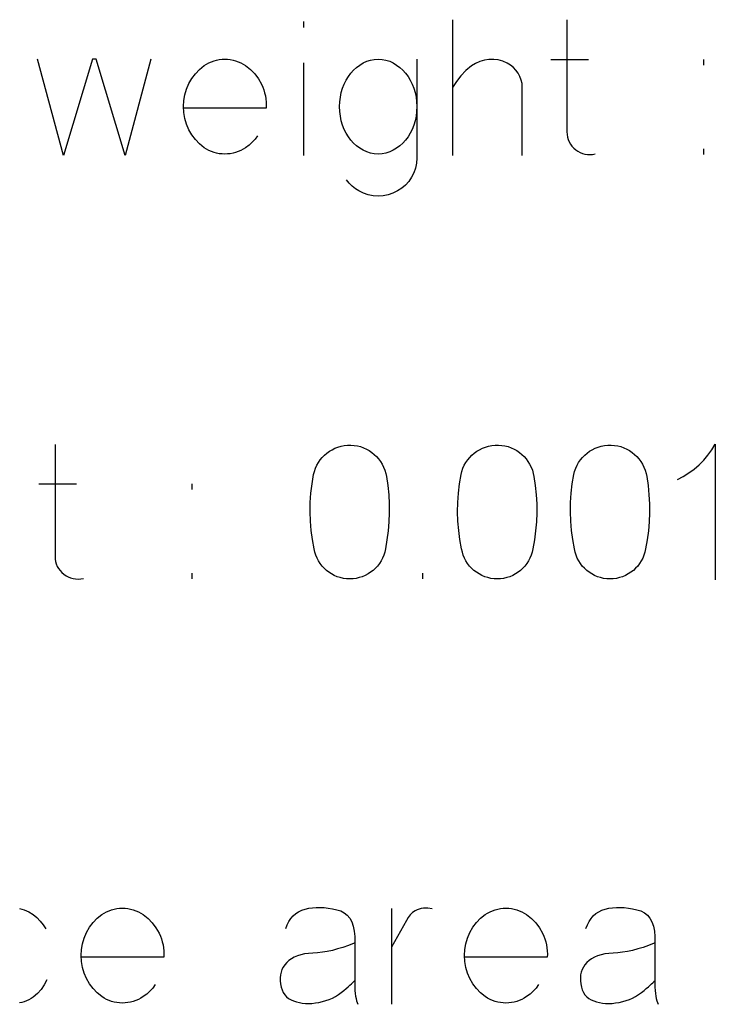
# Model space of a CAD drawing. Header units: inches. Extents: x 1880 to 2363, y -453 to -54.
# Tile 614 of 656: x 1913.927 to 1914.081, y -66.58 to -66.362. Entities that reach past the tile are written whole.
import ezdxf

# ---------------------------------------------------------------- set-up
doc = ezdxf.new("R2010")
doc.units = ezdxf.units.IN
doc.header["$LTSCALE"] = 0.5
doc.header["$MEASUREMENT"] = 0

msp = doc.modelspace()

# ---------------------------------------------------------------- linework, layer by layer
at = {"color": 7, "linetype": 'Continuous'}
for p, q in [((1914.0225, -66.36189), (1914.0225, -66.39189)), ((1914.04776, -66.36194), (1914.04777, -66.38672)), ((1913.98953, -66.36231), (1913.98953, -66.36359)), ((1913.93641, -66.39189), (1913.93069, -66.37064)), ((1913.94283, -66.37064), (1913.93641, -66.39189)), ((1913.94366, -66.37064), (1913.94283, -66.37064)), ((1913.95009, -66.39189), (1913.94366, -66.37064)), ((1913.95576, -66.37064), (1913.95009, -66.39189)), ((1913.9703, -66.37083), (1913.97089, -66.37073)), ((1913.97089, -66.37073), (1913.9715, -66.37066)), ((1913.9715, -66.37066), (1913.97211, -66.37064)), ((1913.97211, -66.37064), (1913.97273, -66.37066)), ((1913.97273, -66.37066), (1913.97333, -66.37073)), ((1913.97333, -66.37073), (1913.97393, -66.37083)), ((1914.00431, -66.37085), (1914.00516, -66.37069)), ((1914.00516, -66.37069), (1914.00604, -66.37064)), ((1914.00604, -66.37064), (1914.00691, -66.37069)), ((1914.00691, -66.37069), (1914.00776, -66.37085)), ((1914.01456, -66.37064), (1914.01457, -66.39252)), ((1914.03054, -66.37068), (1914.02951, -66.37083)), ((1914.03158, -66.37067), (1914.03054, -66.37068)), ((1914.0326, -66.3708), (1914.03158, -66.37067)), ((1914.04421, -66.37068), (1914.05254, -66.37068)), ((1914.07805, -66.37192), (1914.07806, -66.37068)), ((1913.9656, -66.37383), (1913.96652, -66.37288)), ((1913.96652, -66.37288), (1913.96755, -66.37204)), ((1913.96755, -66.37204), (1913.96808, -66.37172)), ((1913.96808, -66.37172), (1913.96861, -66.37143)), ((1913.96861, -66.37143), (1913.96917, -66.37119)), ((1913.96917, -66.37119), (1913.96973, -66.37099)), ((1913.96973, -66.37099), (1913.9703, -66.37083)), ((1913.97393, -66.37083), (1913.97451, -66.37099)), ((1913.97451, -66.37099), (1913.97508, -66.37119)), ((1913.97508, -66.37119), (1913.97563, -66.37143)), ((1913.97563, -66.37143), (1913.97618, -66.37172)), ((1913.97618, -66.37172), (1913.97671, -66.37204)), ((1913.97671, -66.37204), (1913.97779, -66.37291)), ((1913.97779, -66.37291), (1913.97873, -66.37389)), ((1913.98953, -66.37147), (1913.98953, -66.39189)), ((1914.00059, -66.37305), (1914.00124, -66.37245)), ((1914.00124, -66.37245), (1914.00195, -66.37192)), ((1914.00195, -66.37192), (1914.0027, -66.37147)), ((1914.0027, -66.37147), (1914.00349, -66.3711)), ((1914.00349, -66.3711), (1914.00431, -66.37085)), ((1914.00776, -66.37085), (1914.00858, -66.3711)), ((1914.00858, -66.3711), (1914.00937, -66.37147)), ((1914.00937, -66.37147), (1914.01012, -66.37192)), ((1914.01012, -66.37192), (1914.01083, -66.37245)), ((1914.01083, -66.37245), (1914.01147, -66.37305)), ((1914.02668, -66.37213), (1914.02545, -66.37314)), ((1914.02758, -66.37156), (1914.02668, -66.37213)), ((1914.02852, -66.37113), (1914.02758, -66.37156)), ((1914.02951, -66.37083), (1914.02852, -66.37113)), ((1914.0336, -66.37109), (1914.0326, -66.3708)), ((1914.03456, -66.37151), (1914.0336, -66.37109)), ((1914.03529, -66.37194), (1914.03456, -66.37151)), ((1914.03593, -66.37246), (1914.03529, -66.37194)), ((1914.03649, -66.37305), (1914.03593, -66.37246)), ((1913.96415, -66.37603), (1913.96482, -66.37487)), ((1913.96482, -66.37487), (1913.9656, -66.37383)), ((1913.97873, -66.37389), (1913.97954, -66.37497)), ((1913.97954, -66.37497), (1913.98021, -66.37617)), ((1913.99895, -66.37528), (1913.99944, -66.37447)), ((1913.99944, -66.37447), (1913.99998, -66.37373)), ((1913.99998, -66.37373), (1914.00059, -66.37305)), ((1914.01147, -66.37305), (1914.01208, -66.37373)), ((1914.01208, -66.37373), (1914.01263, -66.37447)), ((1914.01263, -66.37447), (1914.01312, -66.37528)), ((1914.02434, -66.37429), (1914.02335, -66.37554)), ((1914.02545, -66.37314), (1914.02434, -66.37429)), ((1914.03698, -66.37373), (1914.03649, -66.37305)), ((1914.03737, -66.37446), (1914.03698, -66.37373)), ((1914.03766, -66.37523), (1914.03737, -66.37446)), ((1913.96325, -66.3785), (1913.96363, -66.37724)), ((1913.96363, -66.37724), (1913.96415, -66.37603)), ((1913.98021, -66.37617), (1913.9805, -66.3768)), ((1913.9805, -66.3768), (1913.98074, -66.37744)), ((1913.99787, -66.37803), (1913.99816, -66.37706)), ((1913.99816, -66.37706), (1913.99852, -66.37614)), ((1913.99852, -66.37614), (1913.99895, -66.37528)), ((1914.01312, -66.37528), (1914.01354, -66.37614)), ((1914.01354, -66.37614), (1914.01391, -66.37706)), ((1914.01391, -66.37706), (1914.0142, -66.37803)), ((1914.02335, -66.37554), (1914.0225, -66.37689)), ((1914.03784, -66.37604), (1914.03766, -66.37523)), ((1914.03791, -66.37689), (1914.03784, -66.37604)), ((1914.03791, -66.39189), (1914.03791, -66.37689)), ((1913.96303, -66.37979), (1913.96325, -66.3785)), ((1913.98074, -66.37744), (1913.98093, -66.37809)), ((1913.98093, -66.37809), (1913.98109, -66.37875)), ((1913.98109, -66.37875), (1913.9812, -66.37942)), ((1913.9812, -66.37942), (1913.98127, -66.3801)), ((1913.99754, -66.38006), (1913.99767, -66.37903)), ((1913.99767, -66.37903), (1913.99787, -66.37803)), ((1914.0142, -66.37803), (1914.01441, -66.37903)), ((1914.01441, -66.37903), (1914.01453, -66.38006)), ((1913.96295, -66.38112), (1913.96303, -66.37979)), ((1913.96303, -66.38245), (1913.96295, -66.38112)), ((1913.98127, -66.38149), (1913.96304, -66.38149)), ((1913.98127, -66.3801), (1913.98129, -66.38079)), ((1913.98129, -66.38079), (1913.98127, -66.38149)), ((1913.9975, -66.38112), (1913.99754, -66.38006)), ((1913.99754, -66.3822), (1913.9975, -66.38112)), ((1914.01453, -66.38006), (1914.01457, -66.38112)), ((1914.01456, -66.38112), (1914.01453, -66.3822)), ((1913.96325, -66.38374), (1913.96303, -66.38245)), ((1913.96363, -66.38499), (1913.96325, -66.38374)), ((1913.99767, -66.38324), (1913.99754, -66.3822)), ((1913.99787, -66.38425), (1913.99767, -66.38324)), ((1914.01441, -66.38324), (1914.0142, -66.38425)), ((1914.01453, -66.3822), (1914.01441, -66.38324)), ((1913.96415, -66.38622), (1913.96363, -66.38499)), ((1913.99816, -66.38522), (1913.99787, -66.38425)), ((1913.99852, -66.38615), (1913.99816, -66.38522)), ((1914.01391, -66.38522), (1914.01354, -66.38615)), ((1914.0142, -66.38425), (1914.01391, -66.38522)), ((1913.96482, -66.38737), (1913.96415, -66.38622)), ((1913.9656, -66.38841), (1913.96482, -66.38737)), ((1913.97936, -66.38754), (1913.97882, -66.3883)), ((1913.99895, -66.387), (1913.99852, -66.38615)), ((1913.99944, -66.3878), (1913.99895, -66.387)), ((1913.99998, -66.38854), (1913.99944, -66.3878)), ((1914.01263, -66.3878), (1914.01208, -66.38854)), ((1914.01312, -66.387), (1914.01263, -66.3878)), ((1914.01354, -66.38615), (1914.01312, -66.387)), ((1914.04777, -66.38672), (1914.0478, -66.38729)), ((1914.0478, -66.38729), (1914.04789, -66.38785)), ((1914.04789, -66.38785), (1914.04805, -66.38839)), ((1913.96652, -66.38936), (1913.9656, -66.38841)), ((1913.96755, -66.3902), (1913.96652, -66.38936)), ((1913.96808, -66.39053), (1913.96755, -66.3902)), ((1913.97671, -66.3902), (1913.97618, -66.39053)), ((1913.97748, -66.38963), (1913.97671, -66.3902)), ((1913.97818, -66.389), (1913.97748, -66.38963)), ((1913.97882, -66.3883), (1913.97818, -66.389)), ((1914.00059, -66.3892), (1913.99998, -66.38854)), ((1914.00124, -66.3898), (1914.00059, -66.3892)), ((1914.00195, -66.39032), (1914.00124, -66.3898)), ((1914.0027, -66.39078), (1914.00195, -66.39032)), ((1914.01012, -66.39032), (1914.00937, -66.39078)), ((1914.01083, -66.3898), (1914.01012, -66.39032)), ((1914.01147, -66.3892), (1914.01083, -66.3898)), ((1914.01208, -66.38854), (1914.01147, -66.3892)), ((1914.04805, -66.38839), (1914.04827, -66.38892)), ((1914.04827, -66.38892), (1914.04854, -66.38941)), ((1914.04854, -66.38941), (1914.04888, -66.38986)), ((1914.04888, -66.38986), (1914.04927, -66.39028)), ((1914.04927, -66.39028), (1914.04972, -66.39065)), ((1913.96861, -66.39082), (1913.96808, -66.39053)), ((1913.96917, -66.39106), (1913.96861, -66.39082)), ((1913.96973, -66.39125), (1913.96917, -66.39106)), ((1913.9703, -66.39141), (1913.96973, -66.39125)), ((1913.97089, -66.39152), (1913.9703, -66.39141)), ((1913.9715, -66.39158), (1913.97089, -66.39152)), ((1913.97211, -66.39161), (1913.9715, -66.39158)), ((1913.97273, -66.39158), (1913.97211, -66.39161)), ((1913.97333, -66.39152), (1913.97273, -66.39158)), ((1913.97393, -66.39141), (1913.97333, -66.39152)), ((1913.97451, -66.39125), (1913.97393, -66.39141)), ((1913.97508, -66.39106), (1913.97451, -66.39125)), ((1913.97563, -66.39082), (1913.97508, -66.39106)), ((1913.97618, -66.39053), (1913.97563, -66.39082)), ((1914.00349, -66.39114), (1914.0027, -66.39078)), ((1914.00431, -66.3914), (1914.00349, -66.39114)), ((1914.00516, -66.39155), (1914.00431, -66.3914)), ((1914.00604, -66.39161), (1914.00516, -66.39155)), ((1914.00691, -66.39155), (1914.00604, -66.39161)), ((1914.00776, -66.3914), (1914.00691, -66.39155)), ((1914.00858, -66.39114), (1914.00776, -66.3914)), ((1914.00937, -66.39078), (1914.00858, -66.39114)), ((1914.01457, -66.39252), (1914.0145, -66.39364)), ((1914.04972, -66.39065), (1914.05019, -66.39098)), ((1914.05019, -66.39098), (1914.05068, -66.39124)), ((1914.05068, -66.39124), (1914.0512, -66.39145)), ((1914.0512, -66.39145), (1914.05174, -66.39161)), ((1914.05174, -66.39161), (1914.05231, -66.3917)), ((1914.05231, -66.3917), (1914.05288, -66.39172)), ((1914.05288, -66.39172), (1914.05345, -66.39167)), ((1914.05345, -66.39167), (1914.05403, -66.39157)), ((1914.07805, -66.39169), (1914.07806, -66.39044)), ((1914.0145, -66.39364), (1914.01429, -66.39471)), ((1914.01343, -66.39675), (1914.0128, -66.39766)), ((1914.01393, -66.39575), (1914.01343, -66.39675)), ((1914.01429, -66.39471), (1914.01393, -66.39575)), ((1913.99962, -66.39807), (1913.99903, -66.39733)), ((1914.00027, -66.39872), (1913.99962, -66.39807)), ((1914.00099, -66.39929), (1914.00027, -66.39872)), ((1914.01208, -66.39847), (1914.01125, -66.39917)), ((1914.0128, -66.39766), (1914.01208, -66.39847)), ((1914.00177, -66.39977), (1914.00099, -66.39929)), ((1914.00278, -66.40028), (1914.00177, -66.39977)), ((1914.00383, -66.40064), (1914.00278, -66.40028)), ((1914.00492, -66.40086), (1914.00383, -66.40064)), ((1914.00604, -66.40093), (1914.00492, -66.40086)), ((1914.00716, -66.40086), (1914.00604, -66.40093)), ((1914.00824, -66.40064), (1914.00716, -66.40086)), ((1914.00929, -66.40028), (1914.00824, -66.40064)), ((1914.0103, -66.39977), (1914.00929, -66.40028)), ((1914.01125, -66.39917), (1914.0103, -66.39977)), ((1913.93457, -66.45579), (1913.93458, -66.48057)), ((1913.99415, -66.4582), (1913.99468, -66.45774)), ((1913.99468, -66.45774), (1913.99524, -66.45733)), ((1913.99524, -66.45733), (1913.99584, -66.45697)), ((1913.99584, -66.45697), (1913.99647, -66.45665)), ((1913.99647, -66.45665), (1913.99714, -66.45639)), ((1913.99714, -66.45639), (1913.99783, -66.45618)), ((1913.99783, -66.45618), (1913.99854, -66.45604)), ((1913.99854, -66.45604), (1913.99926, -66.45597)), ((1913.99926, -66.45597), (1914, -66.45595)), ((1914, -66.45595), (1914.00074, -66.45601)), ((1914.00074, -66.45601), (1914.00145, -66.45612)), ((1914.00145, -66.45612), (1914.00215, -66.4563)), ((1914.00215, -66.4563), (1914.00282, -66.45653)), ((1914.00282, -66.45653), (1914.00346, -66.45683)), ((1914.00346, -66.45683), (1914.00407, -66.45717)), ((1914.00407, -66.45717), (1914.00465, -66.45757)), ((1914.00465, -66.45757), (1914.00518, -66.45801)), ((1914.02676, -66.4582), (1914.02729, -66.45774)), ((1914.02729, -66.45774), (1914.02785, -66.45733)), ((1914.02785, -66.45733), (1914.02845, -66.45697)), ((1914.02845, -66.45697), (1914.02909, -66.45665)), ((1914.02909, -66.45665), (1914.02975, -66.45639)), ((1914.02975, -66.45639), (1914.03044, -66.45618)), ((1914.03044, -66.45618), (1914.03115, -66.45604)), ((1914.03115, -66.45604), (1914.03188, -66.45597)), ((1914.03188, -66.45597), (1914.03261, -66.45595)), ((1914.03261, -66.45595), (1914.03335, -66.45601)), ((1914.03335, -66.45601), (1914.03406, -66.45612)), ((1914.03406, -66.45612), (1914.03476, -66.4563)), ((1914.03476, -66.4563), (1914.03543, -66.45653)), ((1914.03543, -66.45653), (1914.03608, -66.45683)), ((1914.03608, -66.45683), (1914.03668, -66.45717)), ((1914.03668, -66.45717), (1914.03726, -66.45757)), ((1914.03726, -66.45757), (1914.03779, -66.45801)), ((1914.0517, -66.4582), (1914.05223, -66.45774)), ((1914.05223, -66.45774), (1914.05279, -66.45733)), ((1914.05279, -66.45733), (1914.05339, -66.45697)), ((1914.05339, -66.45697), (1914.05403, -66.45665)), ((1914.05403, -66.45665), (1914.05469, -66.45639)), ((1914.05469, -66.45639), (1914.05538, -66.45618)), ((1914.05538, -66.45618), (1914.05609, -66.45604)), ((1914.05609, -66.45604), (1914.05682, -66.45597)), ((1914.05682, -66.45597), (1914.05755, -66.45595)), ((1914.05755, -66.45595), (1914.05829, -66.45601)), ((1914.05829, -66.45601), (1914.059, -66.45612)), ((1914.059, -66.45612), (1914.0597, -66.4563)), ((1914.0597, -66.4563), (1914.06037, -66.45653)), ((1914.06037, -66.45653), (1914.06102, -66.45683)), ((1914.06102, -66.45683), (1914.06162, -66.45717)), ((1914.06162, -66.45717), (1914.0622, -66.45757)), ((1914.0622, -66.45757), (1914.06273, -66.45801)), ((1914.07897, -66.45817), (1914.07982, -66.457)), ((1914.07982, -66.457), (1914.08059, -66.45575)), ((1914.08059, -66.45575), (1914.08059, -66.48575)), ((1913.99246, -66.46043), (1913.99281, -66.45981)), ((1913.99281, -66.45981), (1913.99321, -66.45923)), ((1913.99321, -66.45923), (1913.99366, -66.45869)), ((1913.99366, -66.45869), (1913.99415, -66.4582)), ((1914.00518, -66.45801), (1914.00568, -66.4585)), ((1914.00568, -66.4585), (1914.00613, -66.45902)), ((1914.00613, -66.45902), (1914.00655, -66.45959)), ((1914.00655, -66.45959), (1914.00692, -66.4602)), ((1914.02507, -66.46043), (1914.02542, -66.45981)), ((1914.02542, -66.45981), (1914.02583, -66.45923)), ((1914.02583, -66.45923), (1914.02628, -66.45869)), ((1914.02628, -66.45869), (1914.02676, -66.4582)), ((1914.03779, -66.45801), (1914.03829, -66.4585)), ((1914.03829, -66.4585), (1914.03875, -66.45902)), ((1914.03875, -66.45902), (1914.03916, -66.45959)), ((1914.03916, -66.45959), (1914.03953, -66.4602)), ((1914.05001, -66.46043), (1914.05036, -66.45981)), ((1914.05036, -66.45981), (1914.05077, -66.45923)), ((1914.05077, -66.45923), (1914.05122, -66.45869)), ((1914.05122, -66.45869), (1914.0517, -66.4582)), ((1914.06273, -66.45801), (1914.06323, -66.4585)), ((1914.06323, -66.4585), (1914.06369, -66.45902)), ((1914.06369, -66.45902), (1914.0641, -66.45959)), ((1914.0641, -66.45959), (1914.06447, -66.4602)), ((1914.077, -66.46031), (1914.07803, -66.45927)), ((1914.07803, -66.45927), (1914.07897, -66.45817)), ((1913.99175, -66.46246), (1913.99192, -66.46176)), ((1913.99192, -66.46176), (1913.99216, -66.46107)), ((1913.99216, -66.46107), (1913.99246, -66.46043)), ((1914.00692, -66.4602), (1914.00724, -66.46085)), ((1914.00724, -66.46085), (1914.00751, -66.46152)), ((1914.00751, -66.46152), (1914.00772, -66.46221)), ((1914.02436, -66.46246), (1914.02454, -66.46176)), ((1914.02454, -66.46176), (1914.02478, -66.46107)), ((1914.02478, -66.46107), (1914.02507, -66.46043)), ((1914.03953, -66.4602), (1914.03986, -66.46085)), ((1914.03986, -66.46085), (1914.04013, -66.46152)), ((1914.04013, -66.46152), (1914.04033, -66.46221)), ((1914.0493, -66.46246), (1914.04948, -66.46176)), ((1914.04948, -66.46176), (1914.04972, -66.46107)), ((1914.04972, -66.46107), (1914.05001, -66.46043)), ((1914.06447, -66.4602), (1914.0648, -66.46085)), ((1914.0648, -66.46085), (1914.06507, -66.46152)), ((1914.06507, -66.46152), (1914.06527, -66.46221)), ((1914.07351, -66.46287), (1914.07474, -66.46211)), ((1914.07474, -66.46211), (1914.0759, -66.46125)), ((1914.0759, -66.46125), (1914.077, -66.46031)), ((1913.99141, -66.46453), (1913.99175, -66.46246)), ((1914.00772, -66.46221), (1914.00787, -66.46292)), ((1914.00787, -66.46292), (1914.00816, -66.46492)), ((1914.02402, -66.46453), (1914.02436, -66.46246)), ((1914.04033, -66.46221), (1914.04048, -66.46292)), ((1914.04048, -66.46292), (1914.04078, -66.46492)), ((1914.04896, -66.46453), (1914.0493, -66.46246)), ((1914.06527, -66.46221), (1914.06542, -66.46292)), ((1914.06542, -66.46292), (1914.06572, -66.46492)), ((1914.07222, -66.46354), (1914.07351, -66.46287)), ((1913.93101, -66.46453), (1913.93935, -66.46453)), ((1913.96487, -66.46578), (1913.96487, -66.46453)), ((1913.99117, -66.46658), (1913.99141, -66.46453)), ((1914.00816, -66.46492), (1914.00837, -66.46692)), ((1914.02378, -66.46658), (1914.02402, -66.46453)), ((1914.04078, -66.46492), (1914.04098, -66.46692)), ((1914.04872, -66.46658), (1914.04896, -66.46453)), ((1914.06572, -66.46492), (1914.06592, -66.46692)), ((1913.99099, -66.4707), (1913.99103, -66.46864)), ((1913.99103, -66.46864), (1913.99117, -66.46658)), ((1914.00837, -66.46692), (1914.00848, -66.46891)), ((1914.02361, -66.4707), (1914.02364, -66.46864)), ((1914.02364, -66.46864), (1914.02378, -66.46658)), ((1914.04098, -66.46692), (1914.04109, -66.46891)), ((1914.04855, -66.4707), (1914.04858, -66.46864)), ((1914.04858, -66.46864), (1914.04872, -66.46658)), ((1914.06592, -66.46692), (1914.06603, -66.46891)), ((1913.99106, -66.47275), (1913.99099, -66.4707)), ((1914.00849, -66.47091), (1914.00842, -66.4729)), ((1914.00848, -66.46891), (1914.00849, -66.47091)), ((1914.02367, -66.47275), (1914.02361, -66.4707)), ((1914.04111, -66.47091), (1914.04103, -66.4729)), ((1914.04109, -66.46891), (1914.04111, -66.47091)), ((1914.04861, -66.47275), (1914.04855, -66.4707)), ((1914.06605, -66.47091), (1914.06597, -66.4729)), ((1914.06603, -66.46891), (1914.06605, -66.47091)), ((1913.99123, -66.47481), (1913.99106, -66.47275)), ((1914.00842, -66.4729), (1914.00824, -66.47489)), ((1914.02385, -66.47481), (1914.02367, -66.47275)), ((1914.04103, -66.4729), (1914.04086, -66.47489)), ((1914.04879, -66.47481), (1914.04861, -66.47275)), ((1914.06597, -66.4729), (1914.0658, -66.47489)), ((1913.9915, -66.47686), (1913.99123, -66.47481)), ((1914.00824, -66.47489), (1914.00798, -66.47688)), ((1914.02412, -66.47686), (1914.02385, -66.47481)), ((1914.04086, -66.47489), (1914.04059, -66.47688)), ((1914.04906, -66.47686), (1914.04879, -66.47481)), ((1914.0658, -66.47489), (1914.06553, -66.47688)), ((1913.99188, -66.47891), (1913.9915, -66.47686)), ((1914.00798, -66.47688), (1914.00763, -66.47887)), ((1914.02449, -66.47891), (1914.02412, -66.47686)), ((1914.04059, -66.47688), (1914.04024, -66.47887)), ((1914.04943, -66.47891), (1914.04906, -66.47686)), ((1914.06553, -66.47688), (1914.06518, -66.47887)), ((1913.99203, -66.47962), (1913.99188, -66.47891)), ((1914.00762, -66.47891), (1914.00747, -66.47962)), ((1914.02465, -66.47962), (1914.02449, -66.47891)), ((1914.04024, -66.47891), (1914.04008, -66.47962)), ((1914.04959, -66.47962), (1914.04943, -66.47891)), ((1914.06518, -66.47891), (1914.06502, -66.47962)), ((1913.93458, -66.48057), (1913.93461, -66.48115)), ((1913.93461, -66.48115), (1913.93471, -66.4817)), ((1913.93471, -66.4817), (1913.93486, -66.48224)), ((1913.99224, -66.4803), (1913.99203, -66.47962)), ((1913.99251, -66.48095), (1913.99224, -66.4803)), ((1913.99283, -66.48156), (1913.99251, -66.48095)), ((1913.99321, -66.48215), (1913.99283, -66.48156)), ((1914.00667, -66.48156), (1914.00629, -66.48215)), ((1914.00699, -66.48095), (1914.00667, -66.48156)), ((1914.00726, -66.4803), (1914.00699, -66.48095)), ((1914.00747, -66.47962), (1914.00726, -66.4803)), ((1914.02486, -66.4803), (1914.02465, -66.47962)), ((1914.02512, -66.48095), (1914.02486, -66.4803)), ((1914.02544, -66.48156), (1914.02512, -66.48095)), ((1914.02582, -66.48215), (1914.02544, -66.48156)), ((1914.03928, -66.48156), (1914.03891, -66.48215)), ((1914.0396, -66.48095), (1914.03928, -66.48156)), ((1914.03987, -66.4803), (1914.0396, -66.48095)), ((1914.04008, -66.47962), (1914.03987, -66.4803)), ((1914.0498, -66.4803), (1914.04959, -66.47962)), ((1914.05006, -66.48095), (1914.0498, -66.4803)), ((1914.05038, -66.48156), (1914.05006, -66.48095)), ((1914.05076, -66.48215), (1914.05038, -66.48156)), ((1914.06422, -66.48156), (1914.06385, -66.48215)), ((1914.06454, -66.48095), (1914.06422, -66.48156)), ((1914.06481, -66.4803), (1914.06454, -66.48095)), ((1914.06502, -66.47962), (1914.06481, -66.4803)), ((1913.93486, -66.48224), (1913.93508, -66.48277)), ((1913.93508, -66.48277), (1913.93535, -66.48327)), ((1913.93535, -66.48327), (1913.93569, -66.48372)), ((1913.93569, -66.48372), (1913.93608, -66.48414)), ((1913.99363, -66.48269), (1913.99321, -66.48215)), ((1913.99409, -66.48319), (1913.99363, -66.48269)), ((1913.99459, -66.48366), (1913.99409, -66.48319)), ((1913.99514, -66.48408), (1913.99459, -66.48366)), ((1914.00491, -66.48366), (1914.00436, -66.48408)), ((1914.00541, -66.48319), (1914.00491, -66.48366)), ((1914.00587, -66.48269), (1914.00541, -66.48319)), ((1914.00629, -66.48215), (1914.00587, -66.48269)), ((1914.02624, -66.48269), (1914.02582, -66.48215)), ((1914.0267, -66.48319), (1914.02624, -66.48269)), ((1914.02721, -66.48366), (1914.0267, -66.48319)), ((1914.02775, -66.48408), (1914.02721, -66.48366)), ((1914.03752, -66.48366), (1914.03698, -66.48408)), ((1914.03803, -66.48319), (1914.03752, -66.48366)), ((1914.03849, -66.48269), (1914.03803, -66.48319)), ((1914.03891, -66.48215), (1914.03849, -66.48269)), ((1914.05118, -66.48269), (1914.05076, -66.48215)), ((1914.05164, -66.48319), (1914.05118, -66.48269)), ((1914.05215, -66.48366), (1914.05164, -66.48319)), ((1914.05269, -66.48408), (1914.05215, -66.48366)), ((1914.06246, -66.48366), (1914.06192, -66.48408)), ((1914.06297, -66.48319), (1914.06246, -66.48366)), ((1914.06343, -66.48269), (1914.06297, -66.48319)), ((1914.06385, -66.48215), (1914.06343, -66.48269)), ((1913.93608, -66.48414), (1913.93653, -66.48451)), ((1913.93653, -66.48451), (1913.937, -66.48483)), ((1913.937, -66.48483), (1913.93749, -66.4851)), ((1913.93749, -66.4851), (1913.93801, -66.48531)), ((1913.93801, -66.48531), (1913.93855, -66.48546)), ((1913.93855, -66.48546), (1913.93912, -66.48555)), ((1913.93912, -66.48555), (1913.93969, -66.48558)), ((1913.93969, -66.48558), (1913.94026, -66.48553)), ((1913.94026, -66.48553), (1913.94084, -66.48542)), ((1913.96487, -66.48555), (1913.96487, -66.4843)), ((1913.99571, -66.48445), (1913.99514, -66.48408)), ((1913.99632, -66.48477), (1913.99571, -66.48445)), ((1913.99697, -66.48505), (1913.99632, -66.48477)), ((1913.99764, -66.48526), (1913.99697, -66.48505)), ((1913.99833, -66.48542), (1913.99764, -66.48526)), ((1913.99903, -66.48552), (1913.99833, -66.48542)), ((1913.99975, -66.48555), (1913.99903, -66.48552)), ((1914.00047, -66.48552), (1913.99975, -66.48555)), ((1914.00117, -66.48542), (1914.00047, -66.48552)), ((1914.00185, -66.48526), (1914.00117, -66.48542)), ((1914.00252, -66.48505), (1914.00185, -66.48526)), ((1914.00317, -66.48477), (1914.00252, -66.48505)), ((1914.00379, -66.48445), (1914.00317, -66.48477)), ((1914.00436, -66.48408), (1914.00379, -66.48445)), ((1914.0159, -66.48555), (1914.0159, -66.48426)), ((1914.02833, -66.48445), (1914.02775, -66.48408)), ((1914.02894, -66.48477), (1914.02833, -66.48445)), ((1914.02959, -66.48505), (1914.02894, -66.48477)), ((1914.03026, -66.48526), (1914.02959, -66.48505)), ((1914.03095, -66.48542), (1914.03026, -66.48526)), ((1914.03165, -66.48552), (1914.03095, -66.48542)), ((1914.03236, -66.48555), (1914.03165, -66.48552)), ((1914.03308, -66.48552), (1914.03236, -66.48555)), ((1914.03378, -66.48542), (1914.03308, -66.48552)), ((1914.03447, -66.48526), (1914.03378, -66.48542)), ((1914.03514, -66.48505), (1914.03447, -66.48526)), ((1914.03578, -66.48477), (1914.03514, -66.48505)), ((1914.0364, -66.48445), (1914.03578, -66.48477)), ((1914.03698, -66.48408), (1914.0364, -66.48445)), ((1914.05327, -66.48445), (1914.05269, -66.48408)), ((1914.05388, -66.48477), (1914.05327, -66.48445)), ((1914.05453, -66.48505), (1914.05388, -66.48477)), ((1914.0552, -66.48526), (1914.05453, -66.48505)), ((1914.05589, -66.48542), (1914.0552, -66.48526)), ((1914.05659, -66.48552), (1914.05589, -66.48542)), ((1914.0573, -66.48555), (1914.05659, -66.48552)), ((1914.05802, -66.48552), (1914.0573, -66.48555)), ((1914.05872, -66.48542), (1914.05802, -66.48552)), ((1914.05941, -66.48526), (1914.05872, -66.48542)), ((1914.06008, -66.48505), (1914.05941, -66.48526)), ((1914.06072, -66.48477), (1914.06008, -66.48505)), ((1914.06134, -66.48445), (1914.06072, -66.48477)), ((1914.06192, -66.48408), (1914.06134, -66.48445)), ((1913.92669, -66.55843), (1913.92774, -66.5587)), ((1913.92774, -66.5587), (1913.92876, -66.55914)), ((1913.92876, -66.55914), (1913.92977, -66.55975)), ((1913.92977, -66.55975), (1913.93058, -66.56044)), ((1913.94388, -66.56059), (1913.94492, -66.55975)), ((1913.94492, -66.55975), (1913.94544, -66.55942)), ((1913.94544, -66.55942), (1913.94598, -66.55914)), ((1913.94598, -66.55914), (1913.94653, -66.5589)), ((1913.94653, -66.5589), (1913.94709, -66.5587)), ((1913.94709, -66.5587), (1913.94767, -66.55854)), ((1913.94767, -66.55854), (1913.94825, -66.55843)), ((1913.94825, -66.55843), (1913.94886, -66.55837)), ((1913.94886, -66.55837), (1913.94947, -66.55834)), ((1913.94947, -66.55834), (1913.95009, -66.55837)), ((1913.95009, -66.55837), (1913.95069, -66.55843)), ((1913.95069, -66.55843), (1913.95129, -66.55854)), ((1913.95129, -66.55854), (1913.95187, -66.5587)), ((1913.95187, -66.5587), (1913.95244, -66.5589)), ((1913.95244, -66.5589), (1913.953, -66.55914)), ((1913.953, -66.55914), (1913.95354, -66.55942)), ((1913.95354, -66.55942), (1913.95408, -66.55975)), ((1913.95408, -66.55975), (1913.95515, -66.56062)), ((1913.98673, -66.56063), (1913.98723, -66.56005)), ((1913.98723, -66.56005), (1913.98779, -66.55955)), ((1913.98779, -66.55955), (1913.98842, -66.55914)), ((1913.98842, -66.55914), (1913.98912, -66.5588)), ((1913.98912, -66.5588), (1913.98987, -66.55855)), ((1913.98987, -66.55855), (1913.99067, -66.55838)), ((1913.99067, -66.55838), (1913.99149, -66.55827)), ((1913.99149, -66.55827), (1913.99233, -66.5582)), ((1913.99233, -66.5582), (1913.9932, -66.55819)), ((1913.9932, -66.55819), (1913.99408, -66.55823)), ((1913.99408, -66.55823), (1913.99499, -66.55833)), ((1913.99499, -66.55833), (1913.99592, -66.55848)), ((1913.99592, -66.55848), (1913.99688, -66.55868)), ((1913.99688, -66.55868), (1913.99776, -66.55896)), ((1913.99776, -66.55896), (1913.99854, -66.55938)), ((1913.99854, -66.55938), (1913.9992, -66.55992)), ((1913.9992, -66.55992), (1913.99975, -66.56059)), ((1914.009, -66.55839), (1914.009, -66.5796)), ((1914.01314, -66.55984), (1914.01269, -66.56043)), ((1914.01366, -66.55932), (1914.01314, -66.55984)), ((1914.01422, -66.55893), (1914.01366, -66.55932)), ((1914.01465, -66.5587), (1914.01422, -66.55893)), ((1914.01509, -66.55854), (1914.01465, -66.5587)), ((1914.01556, -66.55843), (1914.01509, -66.55854)), ((1914.01604, -66.55837), (1914.01556, -66.55843)), ((1914.01703, -66.55837), (1914.01604, -66.55837)), ((1914.01799, -66.55851), (1914.01703, -66.55837)), ((1914.02867, -66.56059), (1914.02971, -66.55975)), ((1914.02971, -66.55975), (1914.03024, -66.55942)), ((1914.03024, -66.55942), (1914.03077, -66.55914)), ((1914.03077, -66.55914), (1914.03132, -66.5589)), ((1914.03132, -66.5589), (1914.03189, -66.5587)), ((1914.03189, -66.5587), (1914.03246, -66.55854)), ((1914.03246, -66.55854), (1914.03305, -66.55843)), ((1914.03305, -66.55843), (1914.03366, -66.55837)), ((1914.03366, -66.55837), (1914.03427, -66.55834)), ((1914.03427, -66.55834), (1914.03489, -66.55837)), ((1914.03489, -66.55837), (1914.03549, -66.55843)), ((1914.03549, -66.55843), (1914.03608, -66.55854)), ((1914.03608, -66.55854), (1914.03667, -66.5587)), ((1914.03667, -66.5587), (1914.03724, -66.5589)), ((1914.03724, -66.5589), (1914.03779, -66.55914)), ((1914.03779, -66.55914), (1914.03834, -66.55942)), ((1914.03834, -66.55942), (1914.03887, -66.55975)), ((1914.03887, -66.55975), (1914.03995, -66.56062)), ((1914.0531, -66.56063), (1914.05361, -66.56005)), ((1914.05361, -66.56005), (1914.05417, -66.55955)), ((1914.05417, -66.55955), (1914.0548, -66.55914)), ((1914.0548, -66.55914), (1914.0555, -66.5588)), ((1914.0555, -66.5588), (1914.05625, -66.55855)), ((1914.05625, -66.55855), (1914.05705, -66.55838)), ((1914.05705, -66.55838), (1914.05787, -66.55827)), ((1914.05787, -66.55827), (1914.05871, -66.5582)), ((1914.05871, -66.5582), (1914.05958, -66.55819)), ((1914.05958, -66.55819), (1914.06046, -66.55823)), ((1914.06046, -66.55823), (1914.06137, -66.55833)), ((1914.06137, -66.55833), (1914.0623, -66.55848)), ((1914.0623, -66.55848), (1914.06325, -66.55868)), ((1914.06325, -66.55868), (1914.06414, -66.55896)), ((1914.06414, -66.55896), (1914.06492, -66.55938)), ((1914.06492, -66.55938), (1914.06558, -66.55992)), ((1914.06558, -66.55992), (1914.06613, -66.56059)), ((1913.93058, -66.56044), (1913.93131, -66.56119)), ((1913.93131, -66.56119), (1913.93195, -66.56203)), ((1913.93195, -66.56203), (1913.93251, -66.56294)), ((1913.94218, -66.56258), (1913.94297, -66.56153)), ((1913.94297, -66.56153), (1913.94388, -66.56059)), ((1913.95515, -66.56062), (1913.95609, -66.56159)), ((1913.95609, -66.56159), (1913.9569, -66.56268)), ((1913.9856, -66.56287), (1913.98592, -66.56204)), ((1913.98592, -66.56204), (1913.98629, -66.56129)), ((1913.98629, -66.56129), (1913.98673, -66.56063)), ((1913.99975, -66.56059), (1914.0002, -66.5614)), ((1914.0002, -66.5614), (1914.00053, -66.56234)), ((1914.00053, -66.56234), (1914.00074, -66.5634)), ((1914.01231, -66.56104), (1914.009, -66.56697)), ((1914.01269, -66.56043), (1914.01231, -66.56104)), ((1914.02698, -66.56258), (1914.02776, -66.56153)), ((1914.02776, -66.56153), (1914.02867, -66.56059)), ((1914.03995, -66.56062), (1914.04089, -66.56159)), ((1914.04089, -66.56159), (1914.0417, -66.56268)), ((1914.05198, -66.56287), (1914.0523, -66.56204)), ((1914.0523, -66.56204), (1914.05267, -66.56129)), ((1914.05267, -66.56129), (1914.0531, -66.56063)), ((1914.06613, -66.56059), (1914.06658, -66.5614)), ((1914.06658, -66.5614), (1914.06691, -66.56234)), ((1914.06691, -66.56234), (1914.06712, -66.5634)), ((1913.94099, -66.56495), (1913.94152, -66.56373)), ((1913.94152, -66.56373), (1913.94218, -66.56258)), ((1913.9569, -66.56268), (1913.95758, -66.56388)), ((1913.95758, -66.56388), (1913.95786, -66.56451)), ((1913.95786, -66.56451), (1913.9581, -66.56515)), ((1914.00074, -66.5634), (1914.00085, -66.5646)), ((1914.02579, -66.56495), (1914.02631, -66.56373)), ((1914.02631, -66.56373), (1914.02698, -66.56258)), ((1914.0417, -66.56268), (1914.04237, -66.56388)), ((1914.04237, -66.56388), (1914.04266, -66.56451)), ((1914.04266, -66.56451), (1914.0429, -66.56515)), ((1914.06712, -66.5634), (1914.06723, -66.5646)), ((1913.94039, -66.5675), (1913.94062, -66.56621)), ((1913.94062, -66.56621), (1913.94099, -66.56495)), ((1913.9581, -66.56515), (1913.9583, -66.5658)), ((1913.9583, -66.5658), (1913.95845, -66.56646)), ((1913.95845, -66.56646), (1913.95856, -66.56713)), ((1913.99946, -66.56658), (1913.99824, -66.56701)), ((1914.00072, -66.5661), (1913.99946, -66.56658)), ((1914.00085, -66.5646), (1914.00085, -66.57501)), ((1914.02519, -66.5675), (1914.02541, -66.56621)), ((1914.02541, -66.56621), (1914.02579, -66.56495)), ((1914.0429, -66.56515), (1914.04309, -66.5658)), ((1914.04309, -66.5658), (1914.04325, -66.56646)), ((1914.04325, -66.56646), (1914.04336, -66.56713)), ((1914.06584, -66.56658), (1914.06462, -66.56701)), ((1914.0671, -66.5661), (1914.06584, -66.56658)), ((1914.06723, -66.5646), (1914.06723, -66.57501)), ((1913.94032, -66.56883), (1913.94039, -66.5675)), ((1913.94039, -66.57016), (1913.94032, -66.56883)), ((1913.95856, -66.56713), (1913.95863, -66.56781)), ((1913.95863, -66.56781), (1913.95865, -66.5685)), ((1913.95865, -66.5685), (1913.95863, -66.5692)), ((1913.98893, -66.56866), (1913.98817, -66.56889)), ((1913.98976, -66.56848), (1913.98893, -66.56866)), ((1913.99065, -66.56836), (1913.98976, -66.56848)), ((1913.99161, -66.56829), (1913.99065, -66.56836)), ((1913.99264, -66.56822), (1913.99161, -66.56829)), ((1913.9937, -66.56809), (1913.99264, -66.56822)), ((1913.99478, -66.56791), (1913.9937, -66.56809)), ((1913.9959, -66.56767), (1913.99478, -66.56791)), ((1913.99705, -66.56737), (1913.9959, -66.56767)), ((1913.99824, -66.56701), (1913.99705, -66.56737)), ((1914.02511, -66.56883), (1914.02519, -66.5675)), ((1914.02519, -66.57016), (1914.02511, -66.56883)), ((1914.04336, -66.56713), (1914.04343, -66.56781)), ((1914.04343, -66.56781), (1914.04345, -66.5685)), ((1914.04345, -66.5685), (1914.04343, -66.5692)), ((1914.05531, -66.56866), (1914.05455, -66.56889)), ((1914.05614, -66.56848), (1914.05531, -66.56866)), ((1914.05703, -66.56836), (1914.05614, -66.56848)), ((1914.05799, -66.56829), (1914.05703, -66.56836)), ((1914.05902, -66.56822), (1914.05799, -66.56829)), ((1914.06008, -66.56809), (1914.05902, -66.56822)), ((1914.06116, -66.56791), (1914.06008, -66.56809)), ((1914.06228, -66.56767), (1914.06116, -66.56791)), ((1914.06343, -66.56737), (1914.06228, -66.56767)), ((1914.06462, -66.56701), (1914.06343, -66.56737)), ((1913.94062, -66.57145), (1913.94039, -66.57016)), ((1913.95863, -66.5692), (1913.9404, -66.5692)), ((1913.98539, -66.57084), (1913.98504, -66.57136)), ((1913.98581, -66.57037), (1913.98539, -66.57084)), ((1913.9863, -66.56992), (1913.98581, -66.57037)), ((1913.98686, -66.56952), (1913.9863, -66.56992)), ((1913.98748, -66.56918), (1913.98686, -66.56952)), ((1913.98817, -66.56889), (1913.98748, -66.56918)), ((1914.02541, -66.57145), (1914.02519, -66.57016)), ((1914.04343, -66.5692), (1914.0252, -66.5692)), ((1914.05177, -66.57084), (1914.05142, -66.57136)), ((1914.05219, -66.57037), (1914.05177, -66.57084)), ((1914.05268, -66.56992), (1914.05219, -66.57037)), ((1914.05324, -66.56952), (1914.05268, -66.56992)), ((1914.05386, -66.56918), (1914.05324, -66.56952)), ((1914.05455, -66.56889), (1914.05386, -66.56918)), ((1913.94099, -66.5727), (1913.94062, -66.57145)), ((1913.94152, -66.57393), (1913.94099, -66.5727)), ((1913.98442, -66.57309), (1913.98436, -66.57372)), ((1913.98456, -66.57248), (1913.98442, -66.57309)), ((1913.98476, -66.57191), (1913.98456, -66.57248)), ((1913.98504, -66.57136), (1913.98476, -66.57191)), ((1914.02579, -66.5727), (1914.02541, -66.57145)), ((1914.02631, -66.57393), (1914.02579, -66.5727)), ((1914.0508, -66.57309), (1914.05074, -66.57372)), ((1914.05093, -66.57248), (1914.0508, -66.57309)), ((1914.05114, -66.57191), (1914.05093, -66.57248)), ((1914.05142, -66.57136), (1914.05114, -66.57191)), ((1913.93219, -66.57532), (1913.93148, -66.57633)), ((1913.93279, -66.57418), (1913.93219, -66.57532)), ((1913.94218, -66.57508), (1913.94152, -66.57393)), ((1913.94297, -66.57612), (1913.94218, -66.57508)), ((1913.95672, -66.57525), (1913.95618, -66.57601)), ((1913.98436, -66.57372), (1913.98436, -66.57439)), ((1913.98436, -66.57439), (1913.98444, -66.57509)), ((1913.98444, -66.57509), (1913.98458, -66.57579)), ((1913.99941, -66.57571), (1913.99979, -66.57537)), ((1913.99979, -66.57537), (1914.00012, -66.57508)), ((1914.00012, -66.57508), (1914.00038, -66.57484)), ((1914.00038, -66.57484), (1914.00059, -66.57465)), ((1914.00059, -66.57465), (1914.00072, -66.57451)), ((1914.00072, -66.57451), (1914.00081, -66.57442)), ((1914.00085, -66.57501), (1914.00086, -66.57579)), ((1914.02698, -66.57508), (1914.02631, -66.57393)), ((1914.02776, -66.57612), (1914.02698, -66.57508)), ((1914.04151, -66.57525), (1914.04098, -66.57601)), ((1914.05074, -66.57372), (1914.05074, -66.57439)), ((1914.05074, -66.57439), (1914.05082, -66.57509)), ((1914.05082, -66.57509), (1914.05096, -66.57579)), ((1914.06578, -66.57571), (1914.06617, -66.57537)), ((1914.06617, -66.57537), (1914.0665, -66.57508)), ((1914.0665, -66.57508), (1914.06676, -66.57484)), ((1914.06676, -66.57484), (1914.06697, -66.57465)), ((1914.06697, -66.57465), (1914.0671, -66.57451)), ((1914.0671, -66.57451), (1914.06719, -66.57442)), ((1914.06723, -66.57501), (1914.06724, -66.57579)), ((1913.93068, -66.57722), (1913.92977, -66.57799)), ((1913.93148, -66.57633), (1913.93068, -66.57722)), ((1913.94388, -66.57707), (1913.94297, -66.57612)), ((1913.94492, -66.57791), (1913.94388, -66.57707)), ((1913.95484, -66.57734), (1913.95408, -66.57791)), ((1913.95554, -66.57671), (1913.95484, -66.57734)), ((1913.95618, -66.57601), (1913.95554, -66.57671)), ((1913.98458, -66.57579), (1913.98478, -66.57641)), ((1913.98478, -66.57641), (1913.98504, -66.57698)), ((1913.98504, -66.57698), (1913.98538, -66.57748)), ((1913.98538, -66.57748), (1913.98577, -66.57793)), ((1913.99658, -66.57787), (1913.99723, -66.57746)), ((1913.99723, -66.57746), (1913.99785, -66.57703)), ((1913.99785, -66.57703), (1913.99845, -66.57654)), ((1913.99845, -66.57654), (1913.99896, -66.5761)), ((1913.99896, -66.5761), (1913.99941, -66.57571)), ((1914.00086, -66.57579), (1914.00089, -66.57652)), ((1914.00089, -66.57652), (1914.00095, -66.57719)), ((1914.00095, -66.57719), (1914.00103, -66.57779)), ((1914.02867, -66.57707), (1914.02776, -66.57612)), ((1914.02971, -66.57791), (1914.02867, -66.57707)), ((1914.03963, -66.57734), (1914.03887, -66.57791)), ((1914.04034, -66.57671), (1914.03963, -66.57734)), ((1914.04098, -66.57601), (1914.04034, -66.57671)), ((1914.05096, -66.57579), (1914.05116, -66.57641)), ((1914.05116, -66.57641), (1914.05142, -66.57698)), ((1914.05142, -66.57698), (1914.05176, -66.57748)), ((1914.05176, -66.57748), (1914.05215, -66.57793)), ((1914.06296, -66.57787), (1914.06361, -66.57746)), ((1914.06361, -66.57746), (1914.06423, -66.57703)), ((1914.06423, -66.57703), (1914.06483, -66.57654)), ((1914.06483, -66.57654), (1914.06533, -66.5761)), ((1914.06533, -66.5761), (1914.06578, -66.57571)), ((1914.06724, -66.57579), (1914.06727, -66.57652)), ((1914.06727, -66.57652), (1914.06733, -66.57719)), ((1914.06733, -66.57719), (1914.06741, -66.57779)), ((1913.92726, -66.5792), (1913.92673, -66.57931)), ((1913.92778, -66.57905), (1913.92726, -66.5792)), ((1913.9283, -66.57885), (1913.92778, -66.57905)), ((1913.9288, -66.57861), (1913.9283, -66.57885)), ((1913.92929, -66.57832), (1913.9288, -66.57861)), ((1913.92977, -66.57799), (1913.92929, -66.57832)), ((1913.94544, -66.57824), (1913.94492, -66.57791)), ((1913.94598, -66.57852), (1913.94544, -66.57824)), ((1913.94653, -66.57876), (1913.94598, -66.57852)), ((1913.94709, -66.57896), (1913.94653, -66.57876)), ((1913.94767, -66.57912), (1913.94709, -66.57896)), ((1913.94825, -66.57923), (1913.94767, -66.57912)), ((1913.94886, -66.57929), (1913.94825, -66.57923)), ((1913.94947, -66.57932), (1913.94886, -66.57929)), ((1913.95009, -66.57929), (1913.94947, -66.57932)), ((1913.95069, -66.57923), (1913.95009, -66.57929)), ((1913.95129, -66.57912), (1913.95069, -66.57923)), ((1913.95187, -66.57896), (1913.95129, -66.57912)), ((1913.95244, -66.57876), (1913.95187, -66.57896)), ((1913.953, -66.57852), (1913.95244, -66.57876)), ((1913.95354, -66.57824), (1913.953, -66.57852)), ((1913.95408, -66.57791), (1913.95354, -66.57824)), ((1913.98577, -66.57793), (1913.98623, -66.5783)), ((1913.98623, -66.5783), (1913.98676, -66.57861)), ((1913.98676, -66.57861), (1913.98734, -66.57886)), ((1913.98734, -66.57886), (1913.98795, -66.57906)), ((1913.98795, -66.57906), (1913.9886, -66.57922)), ((1913.9886, -66.57922), (1913.98926, -66.57933)), ((1913.98926, -66.57933), (1913.98995, -66.5794)), ((1913.98995, -66.5794), (1913.99065, -66.57942)), ((1913.99065, -66.57942), (1913.99139, -66.57939)), ((1913.99139, -66.57939), (1913.99215, -66.57931)), ((1913.99215, -66.57931), (1913.99294, -66.57919)), ((1913.99294, -66.57919), (1913.99372, -66.57901)), ((1913.99372, -66.57901), (1913.99448, -66.57879)), ((1913.99448, -66.57879), (1913.99521, -66.57852)), ((1913.99521, -66.57852), (1913.99591, -66.57821)), ((1913.99591, -66.57821), (1913.99658, -66.57787)), ((1914.00103, -66.57779), (1914.00113, -66.57834)), ((1914.00113, -66.57834), (1914.00125, -66.57882)), ((1914.00125, -66.57882), (1914.00139, -66.57924)), ((1914.00139, -66.57924), (1914.00156, -66.5796)), ((1914.03024, -66.57824), (1914.02971, -66.57791)), ((1914.03077, -66.57852), (1914.03024, -66.57824)), ((1914.03132, -66.57876), (1914.03077, -66.57852)), ((1914.03189, -66.57896), (1914.03132, -66.57876)), ((1914.03246, -66.57912), (1914.03189, -66.57896)), ((1914.03305, -66.57923), (1914.03246, -66.57912)), ((1914.03366, -66.57929), (1914.03305, -66.57923)), ((1914.03427, -66.57932), (1914.03366, -66.57929)), ((1914.03489, -66.57929), (1914.03427, -66.57932)), ((1914.03549, -66.57923), (1914.03489, -66.57929)), ((1914.03608, -66.57912), (1914.03549, -66.57923)), ((1914.03667, -66.57896), (1914.03608, -66.57912)), ((1914.03724, -66.57876), (1914.03667, -66.57896)), ((1914.03779, -66.57852), (1914.03724, -66.57876)), ((1914.03834, -66.57824), (1914.03779, -66.57852)), ((1914.03887, -66.57791), (1914.03834, -66.57824)), ((1914.05215, -66.57793), (1914.05261, -66.5783)), ((1914.05261, -66.5783), (1914.05313, -66.57861)), ((1914.05313, -66.57861), (1914.05372, -66.57886)), ((1914.05372, -66.57886), (1914.05433, -66.57906)), ((1914.05433, -66.57906), (1914.05498, -66.57922)), ((1914.05498, -66.57922), (1914.05563, -66.57933)), ((1914.05563, -66.57933), (1914.05632, -66.5794)), ((1914.05632, -66.5794), (1914.05703, -66.57942)), ((1914.05703, -66.57942), (1914.05777, -66.57939)), ((1914.05777, -66.57939), (1914.05853, -66.57931)), ((1914.05853, -66.57931), (1914.05932, -66.57919)), ((1914.05932, -66.57919), (1914.0601, -66.57901)), ((1914.0601, -66.57901), (1914.06086, -66.57879)), ((1914.06086, -66.57879), (1914.06159, -66.57852)), ((1914.06159, -66.57852), (1914.06229, -66.57821)), ((1914.06229, -66.57821), (1914.06296, -66.57787)), ((1914.06741, -66.57779), (1914.06751, -66.57834)), ((1914.06751, -66.57834), (1914.06763, -66.57882)), ((1914.06763, -66.57882), (1914.06777, -66.57924)), ((1914.06777, -66.57924), (1914.06794, -66.5796))]:
    msp.add_line(p, q, dxfattribs=at)

doc.saveas('drawing.dxf')
